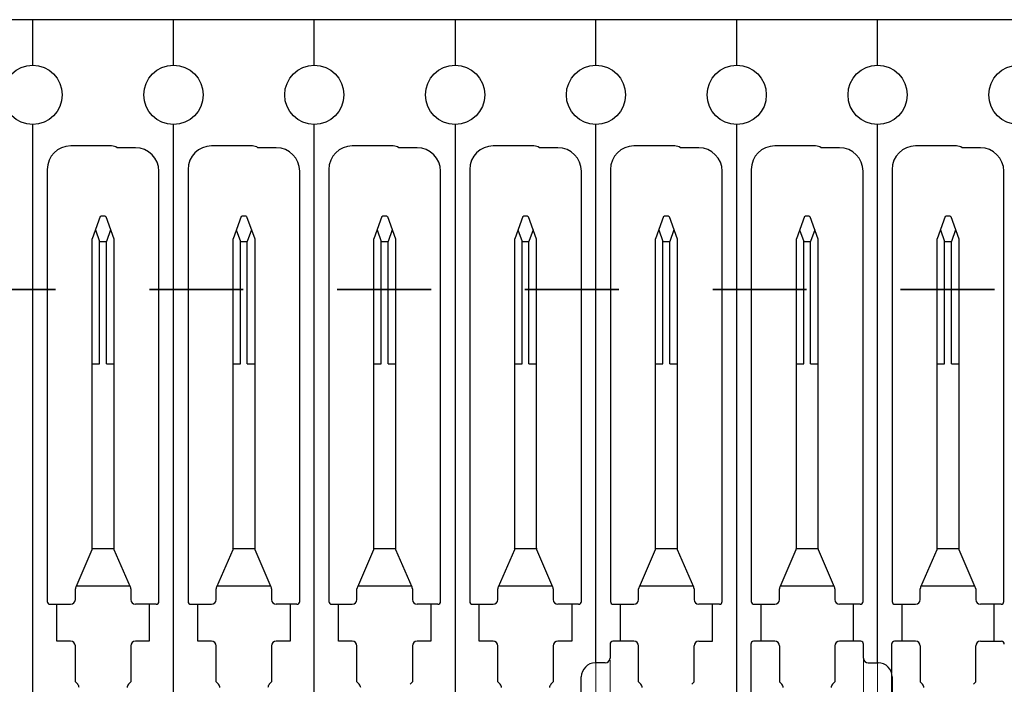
# Model space of a CAD drawing. Header units: inches. Extents: x 1880 to 2363, y -453 to -54.
# Tile 600 of 656: x 1911.039 to 1912.088, y -67.498 to -66.791. Entities that reach past the tile are written whole.
import ezdxf

# ---------------------------------------------------------------- set-up
doc = ezdxf.new("R2010")
doc.units = ezdxf.units.IN
doc.header["$LTSCALE"] = 0.5
doc.header["$MEASUREMENT"] = 0
doc.linetypes.add('HIDDEN', pattern=[0.225, 0.15, -0.075])
doc.linetypes.add('PHANTOM', pattern=[0.25, 0.125, -0.025, 0.025, -0.025, 0.025, -0.025])
doc.layers.add('APP-M-S', color=30, linetype='Continuous')
doc.layers.add('PUN-M-S2', color=1, linetype='Continuous')

msp = doc.modelspace()

# ---------------------------------------------------------------- linework, layer by layer
at = {"color": 7, "linetype": 'PHANTOM', "lineweight": 35}
msp.add_line((1914.67764, -67.07812), (1902.36134, -67.07812), dxfattribs=at)
at = {"layer": 'APP-M-S', "linetype": 'Continuous', "lineweight": 25}
for p, q in [((1913.00324, -66.79107), (1910.15324, -66.79107)), ((1911.05324, -66.83957), (1911.05324, -66.79107)), ((1911.20324, -66.83957), (1911.20324, -66.79107)), ((1911.35324, -66.83957), (1911.35324, -66.79107)), ((1911.50324, -66.79107), (1911.50324, -66.83957)), ((1911.65324, -66.83957), (1911.65324, -66.79107)), ((1911.80324, -66.83957), (1911.80324, -66.79107)), ((1911.95324, -66.83957), (1911.95324, -66.79107)), ((1911.05324, -67.82957), (1911.05324, -66.90257)), ((1911.20324, -67.82957), (1911.20324, -66.90257)), ((1911.35324, -67.82957), (1911.35324, -66.90257)), ((1911.50324, -66.90257), (1911.50324, -67.82957)), ((1911.65324, -67.47568), (1911.65324, -66.90257)), ((1911.80324, -67.82957), (1911.80324, -66.90257)), ((1911.95324, -67.47568), (1911.95324, -66.90257)), ((1911.13724, -66.92541), (1911.09374, -66.92541)), ((1911.16274, -66.92741), (1911.14324, -66.92741)), ((1911.28724, -66.92541), (1911.24374, -66.92541)), ((1911.31274, -66.92741), (1911.29324, -66.92741)), ((1911.43724, -66.92541), (1911.39374, -66.92541)), ((1911.46274, -66.92741), (1911.44324, -66.92741)), ((1911.58724, -66.92541), (1911.54374, -66.92541)), ((1911.61274, -66.92741), (1911.59324, -66.92741)), ((1911.73724, -66.92541), (1911.69374, -66.92541)), ((1911.76274, -66.92741), (1911.74324, -66.92741)), ((1911.88724, -66.92541), (1911.84374, -66.92541)), ((1911.91274, -66.92741), (1911.89324, -66.92741)), ((1912.03724, -66.92541), (1911.99374, -66.92541)), ((1912.06274, -66.92741), (1912.04324, -66.92741)), ((1911.06874, -66.95041), (1911.06874, -67.41031)), ((1911.18774, -67.41031), (1911.18774, -66.95241)), ((1911.21874, -66.95041), (1911.21874, -67.41031)), ((1911.33774, -67.41031), (1911.33774, -66.95241)), ((1911.36874, -66.95041), (1911.36874, -67.41031)), ((1911.48774, -67.41031), (1911.48774, -66.95241)), ((1911.51874, -66.95041), (1911.51874, -67.41031)), ((1911.63774, -67.41031), (1911.63774, -66.95241)), ((1911.66874, -66.95041), (1911.66874, -67.41031)), ((1911.78774, -67.41031), (1911.78774, -66.95241)), ((1911.81874, -66.95041), (1911.81874, -67.41031)), ((1911.93774, -67.41031), (1911.93774, -66.95241)), ((1911.96874, -66.95041), (1911.96874, -67.41031)), ((1912.08774, -67.41031), (1912.08774, -66.95241)), ((1911.12531, -67.00067), (1911.11674, -67.02422)), ((1911.12531, -67.00067), (1911.12633, -66.99992)), ((1911.12633, -66.99992), (1911.13014, -66.99992)), ((1911.13014, -66.99992), (1911.13117, -67.00067)), ((1911.13117, -67.00067), (1911.13974, -67.02422)), ((1911.27531, -67.00067), (1911.26674, -67.02422)), ((1911.27531, -67.00067), (1911.27633, -66.99992)), ((1911.27633, -66.99992), (1911.28014, -66.99992)), ((1911.28014, -66.99992), (1911.28117, -67.00067)), ((1911.28117, -67.00067), (1911.28974, -67.02422)), ((1911.42531, -67.00067), (1911.41674, -67.02422)), ((1911.42531, -67.00067), (1911.42633, -66.99992)), ((1911.42633, -66.99992), (1911.43014, -66.99992)), ((1911.43014, -66.99992), (1911.43117, -67.00067)), ((1911.43117, -67.00067), (1911.43974, -67.02422)), ((1911.57531, -67.00067), (1911.56674, -67.02422)), ((1911.57531, -67.00067), (1911.57633, -66.99992)), ((1911.57633, -66.99992), (1911.58014, -66.99992)), ((1911.58014, -66.99992), (1911.58117, -67.00067)), ((1911.58117, -67.00067), (1911.58974, -67.02422)), ((1911.72531, -67.00067), (1911.71674, -67.02422)), ((1911.72531, -67.00067), (1911.72633, -66.99992)), ((1911.72633, -66.99992), (1911.73014, -66.99992)), ((1911.73014, -66.99992), (1911.73117, -67.00067)), ((1911.73117, -67.00067), (1911.73974, -67.02422)), ((1911.87531, -67.00067), (1911.86674, -67.02422)), ((1911.87531, -67.00067), (1911.87633, -66.99992)), ((1911.87633, -66.99992), (1911.88014, -66.99992)), ((1911.88014, -66.99992), (1911.88117, -67.00067)), ((1911.88117, -67.00067), (1911.88974, -67.02422)), ((1912.02531, -67.00067), (1912.01674, -67.02422)), ((1912.02531, -67.00067), (1912.02633, -66.99992)), ((1912.02633, -66.99992), (1912.03014, -66.99992)), ((1912.03014, -66.99992), (1912.03117, -67.00067)), ((1912.03117, -67.00067), (1912.03974, -67.02422)), ((1911.12016, -67.0148), (1911.12459, -67.02697)), ((1911.13631, -67.0148), (1911.13188, -67.02697)), ((1911.27016, -67.0148), (1911.27459, -67.02697)), ((1911.28631, -67.0148), (1911.28188, -67.02697)), ((1911.42016, -67.0148), (1911.42459, -67.02697)), ((1911.43631, -67.0148), (1911.43188, -67.02697)), ((1911.57016, -67.0148), (1911.57459, -67.02697)), ((1911.58631, -67.0148), (1911.58188, -67.02697)), ((1911.72016, -67.0148), (1911.72459, -67.02697)), ((1911.73631, -67.0148), (1911.73188, -67.02697)), ((1911.87016, -67.0148), (1911.87459, -67.02697)), ((1911.88631, -67.0148), (1911.88188, -67.02697)), ((1912.02016, -67.0148), (1912.02459, -67.02697)), ((1912.03631, -67.0148), (1912.03188, -67.02697)), ((1911.11674, -67.35322), (1911.11674, -67.02422)), ((1911.12459, -67.02697), (1911.13188, -67.02697)), ((1911.12459, -67.1574), (1911.12459, -67.02697)), ((1911.13188, -67.1574), (1911.13188, -67.02697)), ((1911.13974, -67.02422), (1911.13974, -67.35322)), ((1911.26674, -67.35322), (1911.26674, -67.02422)), ((1911.27459, -67.02697), (1911.28188, -67.02697)), ((1911.27459, -67.1574), (1911.27459, -67.02697)), ((1911.28188, -67.1574), (1911.28188, -67.02697)), ((1911.28974, -67.02422), (1911.28974, -67.35322)), ((1911.41674, -67.35322), (1911.41674, -67.02422)), ((1911.42459, -67.1574), (1911.42459, -67.02697)), ((1911.42459, -67.02697), (1911.43188, -67.02697)), ((1911.43188, -67.1574), (1911.43188, -67.02697)), ((1911.43974, -67.02422), (1911.43974, -67.35322)), ((1911.56674, -67.35322), (1911.56674, -67.02422)), ((1911.57459, -67.02697), (1911.58188, -67.02697)), ((1911.57459, -67.1574), (1911.57459, -67.02697)), ((1911.58188, -67.1574), (1911.58188, -67.02697)), ((1911.58974, -67.02422), (1911.58974, -67.35322)), ((1911.71674, -67.35322), (1911.71674, -67.02422)), ((1911.72459, -67.02697), (1911.73188, -67.02697)), ((1911.72459, -67.1574), (1911.72459, -67.02697)), ((1911.73188, -67.1574), (1911.73188, -67.02697)), ((1911.73974, -67.02422), (1911.73974, -67.35322)), ((1911.86674, -67.35322), (1911.86674, -67.02422)), ((1911.87459, -67.02697), (1911.88188, -67.02697)), ((1911.87459, -67.1574), (1911.87459, -67.02697)), ((1911.88188, -67.1574), (1911.88188, -67.02697)), ((1911.88974, -67.02422), (1911.88974, -67.35322)), ((1912.01674, -67.35322), (1912.01674, -67.02422)), ((1912.02459, -67.02697), (1912.03188, -67.02697)), ((1912.02459, -67.1574), (1912.02459, -67.02697)), ((1912.03188, -67.1574), (1912.03188, -67.02697)), ((1912.03974, -67.02422), (1912.03974, -67.35322)), ((1911.11674, -67.1574), (1911.12459, -67.1574)), ((1911.13188, -67.1574), (1911.13974, -67.1574)), ((1911.26674, -67.1574), (1911.27459, -67.1574)), ((1911.28188, -67.1574), (1911.28974, -67.1574)), ((1911.41674, -67.1574), (1911.42459, -67.1574)), ((1911.43188, -67.1574), (1911.43974, -67.1574)), ((1911.56674, -67.1574), (1911.57459, -67.1574)), ((1911.58188, -67.1574), (1911.58974, -67.1574)), ((1911.71674, -67.1574), (1911.72459, -67.1574)), ((1911.73188, -67.1574), (1911.73974, -67.1574)), ((1911.86674, -67.1574), (1911.87459, -67.1574)), ((1911.88188, -67.1574), (1911.88974, -67.1574)), ((1912.01674, -67.1574), (1912.02459, -67.1574)), ((1912.03188, -67.1574), (1912.03974, -67.1574)), ((1911.11663, -67.35425), (1911.11632, -67.3552)), ((1911.13984, -67.35425), (1911.11663, -67.35425)), ((1911.14015, -67.3552), (1911.13984, -67.35425)), ((1911.26663, -67.35425), (1911.26632, -67.3552)), ((1911.28984, -67.35425), (1911.26663, -67.35425)), ((1911.29015, -67.3552), (1911.28984, -67.35425)), ((1911.41663, -67.35425), (1911.41632, -67.3552)), ((1911.43984, -67.35425), (1911.41663, -67.35425)), ((1911.44015, -67.3552), (1911.43984, -67.35425)), ((1911.56663, -67.35425), (1911.56632, -67.3552)), ((1911.58984, -67.35425), (1911.56663, -67.35425)), ((1911.59015, -67.3552), (1911.58984, -67.35425)), ((1911.71663, -67.35425), (1911.71632, -67.3552)), ((1911.73984, -67.35425), (1911.71663, -67.35425)), ((1911.74015, -67.3552), (1911.73984, -67.35425)), ((1911.86663, -67.35425), (1911.86632, -67.3552)), ((1911.88984, -67.35425), (1911.86663, -67.35425)), ((1911.89015, -67.3552), (1911.88984, -67.35425)), ((1912.01663, -67.35425), (1912.01632, -67.3552)), ((1912.03984, -67.35425), (1912.01663, -67.35425)), ((1912.04015, -67.3552), (1912.03984, -67.35425)), ((1911.11632, -67.3552), (1911.09912, -67.39499)), ((1911.15735, -67.39499), (1911.14015, -67.3552)), ((1911.26632, -67.3552), (1911.24912, -67.39499)), ((1911.30735, -67.39499), (1911.29015, -67.3552)), ((1911.41632, -67.3552), (1911.39912, -67.39499)), ((1911.45735, -67.39499), (1911.44015, -67.3552)), ((1911.56632, -67.3552), (1911.54912, -67.39499)), ((1911.60735, -67.39499), (1911.59015, -67.3552)), ((1911.71632, -67.3552), (1911.69912, -67.39499)), ((1911.75735, -67.39499), (1911.74015, -67.3552)), ((1911.86632, -67.3552), (1911.84912, -67.39499)), ((1911.90735, -67.39499), (1911.89015, -67.3552)), ((1912.01632, -67.3552), (1911.99912, -67.39499)), ((1912.05735, -67.39499), (1912.04015, -67.3552)), ((1911.09871, -67.40831), (1911.09871, -67.39697)), ((1911.09971, -67.39362), (1911.15676, -67.39362)), ((1911.15776, -67.39697), (1911.15776, -67.40831)), ((1911.24871, -67.40831), (1911.24871, -67.39697)), ((1911.24971, -67.39362), (1911.30676, -67.39362)), ((1911.30776, -67.39697), (1911.30776, -67.40831)), ((1911.39871, -67.40831), (1911.39871, -67.39697)), ((1911.39971, -67.39362), (1911.45676, -67.39362)), ((1911.45776, -67.39697), (1911.45776, -67.40831)), ((1911.54871, -67.40831), (1911.54871, -67.39697)), ((1911.54971, -67.39362), (1911.60676, -67.39362)), ((1911.60776, -67.39697), (1911.60776, -67.40831)), ((1911.69871, -67.40831), (1911.69871, -67.39697)), ((1911.69971, -67.39362), (1911.75676, -67.39362)), ((1911.75776, -67.39697), (1911.75776, -67.40831)), ((1911.84871, -67.40831), (1911.84871, -67.39697)), ((1911.84971, -67.39362), (1911.90676, -67.39362)), ((1911.90776, -67.39697), (1911.90776, -67.40831)), ((1911.99871, -67.40831), (1911.99871, -67.39697)), ((1911.99971, -67.39362), (1912.05676, -67.39362)), ((1912.05776, -67.39697), (1912.05776, -67.40831)), ((1911.07174, -67.41331), (1911.09371, -67.41331)), ((1911.07902, -67.45268), (1911.07902, -67.41331)), ((1911.18474, -67.41331), (1911.16276, -67.41331)), ((1911.17745, -67.41331), (1911.17745, -67.45268)), ((1911.22174, -67.41331), (1911.24371, -67.41331)), ((1911.22902, -67.45268), (1911.22902, -67.41331)), ((1911.33474, -67.41331), (1911.31276, -67.41331)), ((1911.32745, -67.41331), (1911.32745, -67.45268)), ((1911.37174, -67.41331), (1911.39371, -67.41331)), ((1911.37902, -67.45268), (1911.37902, -67.41331)), ((1911.48474, -67.41331), (1911.46276, -67.41331)), ((1911.47745, -67.41331), (1911.47745, -67.45268)), ((1911.52174, -67.41331), (1911.54371, -67.41331)), ((1911.52902, -67.45268), (1911.52902, -67.41331)), ((1911.63474, -67.41331), (1911.61276, -67.41331)), ((1911.62745, -67.41331), (1911.62745, -67.45268)), ((1911.67174, -67.41331), (1911.69371, -67.41331)), ((1911.67902, -67.41331), (1911.67902, -67.45268)), ((1911.78474, -67.41331), (1911.76276, -67.41331)), ((1911.77745, -67.45268), (1911.77745, -67.41331)), ((1911.82174, -67.41331), (1911.84371, -67.41331)), ((1911.82902, -67.41331), (1911.82902, -67.45268)), ((1911.93474, -67.41331), (1911.91276, -67.41331)), ((1911.92745, -67.45268), (1911.92745, -67.41331)), ((1911.97174, -67.41331), (1911.99371, -67.41331)), ((1911.97902, -67.41331), (1911.97902, -67.45268)), ((1912.08474, -67.41331), (1912.06276, -67.41331)), ((1912.07745, -67.45268), (1912.07745, -67.41331)), ((1911.09371, -67.45268), (1911.07902, -67.45268)), ((1911.09871, -67.49599), (1911.09871, -67.45768)), ((1911.15776, -67.45768), (1911.15776, -67.49599)), ((1911.17745, -67.45268), (1911.16276, -67.45268)), ((1911.24371, -67.45268), (1911.22902, -67.45268)), ((1911.24871, -67.49599), (1911.24871, -67.45768)), ((1911.30776, -67.45768), (1911.30776, -67.49599)), ((1911.32745, -67.45268), (1911.31276, -67.45268)), ((1911.39371, -67.45268), (1911.37902, -67.45268)), ((1911.39871, -67.49599), (1911.39871, -67.45768)), ((1911.45776, -67.45768), (1911.45776, -67.49599)), ((1911.47745, -67.45268), (1911.46276, -67.45268)), ((1911.54371, -67.45268), (1911.52902, -67.45268)), ((1911.54871, -67.49599), (1911.54871, -67.45768)), ((1911.60776, -67.45768), (1911.60776, -67.49599)), ((1911.62745, -67.45268), (1911.61276, -67.45268)), ((1911.75776, -67.49599), (1911.75776, -67.45768)), ((1911.76276, -67.45268), (1911.77745, -67.45268)), ((1911.81824, -67.45568), (1911.81824, -67.78768)), ((1911.84371, -67.45268), (1911.82124, -67.45268)), ((1911.84871, -67.45768), (1911.84871, -67.49599)), ((1911.96824, -67.45568), (1911.96824, -67.48651)), ((1911.99371, -67.45268), (1911.97124, -67.45268)), ((1911.99871, -67.45768), (1911.99871, -67.49599)), ((1912.05776, -67.49599), (1912.05776, -67.45768)), ((1912.06276, -67.45268), (1912.08524, -67.45268)), ((1911.10118, -67.49846), (1911.09871, -67.49599)), ((1911.15776, -67.49599), (1911.15529, -67.49846)), ((1911.25118, -67.49846), (1911.24871, -67.49599)), ((1911.30776, -67.49599), (1911.30529, -67.49846)), ((1911.40118, -67.49846), (1911.39871, -67.49599)), ((1911.45776, -67.49599), (1911.45529, -67.49846)), ((1911.55118, -67.49846), (1911.54871, -67.49599)), ((1911.60776, -67.49599), (1911.60529, -67.49846)), ((1911.75776, -67.49599), (1911.75529, -67.49846)), ((1911.85118, -67.49846), (1911.84871, -67.49599)), ((1912.00118, -67.49846), (1911.99871, -67.49599)), ((1912.05776, -67.49599), (1912.05529, -67.49846))]:
    msp.add_line(p, q, dxfattribs=at)
at = {"layer": 'APP-M-S', "linetype": 'HIDDEN', "lineweight": 18}
for p, q in [((1911.65324, -67.76768), (1911.65324, -67.47568)), ((1911.95324, -67.76568), (1911.95324, -67.47568)), ((1911.96824, -67.48651), (1911.96824, -67.75485))]:
    msp.add_line(p, q, dxfattribs=at)
at = {"layer": 'APP-M-S', "linetype": 'Continuous', "lineweight": 25}
for centre in [(1911.05324, -66.87107), (1911.20324, -66.87107), (1911.35324, -66.87107), (1911.50324, -66.87107), (1911.65324, -66.87107), (1911.80324, -66.87107), (1911.95324, -66.87107), (1912.10324, -66.87107)]:
    msp.add_circle(centre, 0.0315, dxfattribs=at)
for centre, radius, start, end in [((1911.09374, -66.95041), 0.025, 90, 180), ((1911.13724, -66.93541), 0.01, 53.1301, 90), ((1911.16274, -66.95241), 0.025, 0, 90), ((1911.24374, -66.95041), 0.025, 90, 180), ((1911.28724, -66.93541), 0.01, 53.1301, 90), ((1911.31274, -66.95241), 0.025, 0, 90), ((1911.39374, -66.95041), 0.025, 90, 180), ((1911.43724, -66.93541), 0.01, 53.1301, 90), ((1911.46274, -66.95241), 0.025, 0, 90), ((1911.54374, -66.95041), 0.025, 90, 180), ((1911.58724, -66.93541), 0.01, 53.1301, 90), ((1911.61274, -66.95241), 0.025, 0, 90), ((1911.69374, -66.95041), 0.025, 90, 180), ((1911.73724, -66.93541), 0.01, 53.1301, 90), ((1911.76274, -66.95241), 0.025, 0, 90), ((1911.84374, -66.95041), 0.025, 90, 180), ((1911.88724, -66.93541), 0.01, 53.1301, 90), ((1911.91274, -66.95241), 0.025, 0, 90), ((1911.99374, -66.95041), 0.025, 90, 180), ((1912.03724, -66.93541), 0.01, 53.1301, 90), ((1912.06274, -66.95241), 0.025, 0, 90), ((1911.11174, -67.35322), 0.005, 348.05426, 0), ((1911.14474, -67.35322), 0.005, 180, 191.94574), ((1911.26174, -67.35322), 0.005, 348.05426, 0), ((1911.29474, -67.35322), 0.005, 180, 191.94574), ((1911.41174, -67.35322), 0.005, 348.05426, 0), ((1911.44474, -67.35322), 0.005, 180, 191.94574), ((1911.56174, -67.35322), 0.005, 348.05426, 0), ((1911.59474, -67.35322), 0.005, 180, 191.94574), ((1911.71174, -67.35322), 0.005, 348.05426, 0), ((1911.74474, -67.35322), 0.005, 180, 191.94574), ((1911.86174, -67.35322), 0.005, 348.05426, 0), ((1911.89474, -67.35322), 0.005, 180, 191.94574), ((1912.01174, -67.35322), 0.005, 348.05426, 0), ((1912.04474, -67.35322), 0.005, 180, 191.94574), ((1911.10371, -67.39697), 0.005, 156.61152, 180), ((1911.15276, -67.39697), 0.005, 0, 23.38848), ((1911.25371, -67.39697), 0.005, 156.61152, 180), ((1911.30276, -67.39697), 0.005, 0, 23.38848), ((1911.40371, -67.39697), 0.005, 156.61152, 180), ((1911.45276, -67.39697), 0.005, 0, 23.38848), ((1911.55371, -67.39697), 0.005, 156.61152, 180), ((1911.60276, -67.39697), 0.005, 0, 23.38848), ((1911.70371, -67.39697), 0.005, 156.61152, 180), ((1911.75276, -67.39697), 0.005, 0, 23.38848), ((1911.85371, -67.39697), 0.005, 156.61152, 180), ((1911.90276, -67.39697), 0.005, 0, 23.38848), ((1912.00371, -67.39697), 0.005, 156.61152, 180), ((1912.05276, -67.39697), 0.005, 0, 23.38848), ((1911.07174, -67.41031), 0.003, 180, 270), ((1911.09371, -67.40831), 0.005, 270, 0), ((1911.16276, -67.40831), 0.005, 180, 270), ((1911.18474, -67.41031), 0.003, 270, 0), ((1911.22174, -67.41031), 0.003, 180, 270), ((1911.24371, -67.40831), 0.005, 270, 0), ((1911.31276, -67.40831), 0.005, 180, 270), ((1911.33474, -67.41031), 0.003, 270, 0), ((1911.37174, -67.41031), 0.003, 180, 270), ((1911.39371, -67.40831), 0.005, 270, 0), ((1911.46276, -67.40831), 0.005, 180, 270), ((1911.48474, -67.41031), 0.003, 270, 0), ((1911.52174, -67.41031), 0.003, 180, 270), ((1911.54371, -67.40831), 0.005, 270, 0), ((1911.61276, -67.40831), 0.005, 180, 270), ((1911.63474, -67.41031), 0.003, 270, 0), ((1911.67174, -67.41031), 0.003, 180, 270), ((1911.69371, -67.40831), 0.005, 270, 0), ((1911.76276, -67.40831), 0.005, 180, 270), ((1911.78474, -67.41031), 0.003, 270, 0), ((1911.82174, -67.41031), 0.003, 180, 270), ((1911.84371, -67.40831), 0.005, 270, 0), ((1911.91276, -67.40831), 0.005, 180, 270), ((1911.93474, -67.41031), 0.003, 270, 0), ((1911.97174, -67.41031), 0.003, 180, 270), ((1911.99371, -67.40831), 0.005, 270, 0), ((1912.06276, -67.40831), 0.005, 180, 270), ((1912.08474, -67.41031), 0.003, 270, 0), ((1911.09371, -67.45768), 0.005, 0, 90), ((1911.16276, -67.45768), 0.005, 90, 180), ((1911.24371, -67.45768), 0.005, 0, 90), ((1911.31276, -67.45768), 0.005, 90, 180), ((1911.39371, -67.45768), 0.005, 0, 90), ((1911.46276, -67.45768), 0.005, 90, 180), ((1911.54371, -67.45768), 0.005, 0, 90), ((1911.61276, -67.45768), 0.005, 90, 180), ((1911.76276, -67.45768), 0.005, 90, 180), ((1911.82124, -67.45568), 0.003, 90, 180), ((1911.84371, -67.45768), 0.005, 0, 90), ((1911.97124, -67.45568), 0.003, 90, 180), ((1911.99371, -67.45768), 0.005, 0, 90), ((1912.06276, -67.45768), 0.005, 90, 180), ((1912.08524, -67.45568), 0.003, 0, 90), ((1911.09765, -67.50199), 0.005, 0, 45), ((1911.15883, -67.50199), 0.005, 135, 180), ((1911.24765, -67.50199), 0.005, 0, 45), ((1911.30883, -67.50199), 0.005, 135, 180), ((1911.39765, -67.50199), 0.005, 0, 45), ((1911.54765, -67.50199), 0.005, 0, 45), ((1911.60883, -67.50199), 0.005, 135, 180), ((1911.84765, -67.50199), 0.005, 0, 45), ((1911.99765, -67.50199), 0.005, 0, 45)]:
    msp.add_arc(centre, radius, start, end, dxfattribs=at)
at = {"layer": 'PUN-M-S2', "linetype": 'Continuous', "lineweight": 25}
for p, q in [((1911.66824, -67.45568), (1911.66824, -67.47068)), ((1911.69371, -67.45268), (1911.67124, -67.45268)), ((1911.69871, -67.49599), (1911.69871, -67.45768)), ((1911.90776, -67.45768), (1911.90776, -67.49599)), ((1911.93524, -67.45268), (1911.91276, -67.45268)), ((1911.93824, -67.47068), (1911.93824, -67.45568)), ((1911.66324, -67.47568), (1911.65265, -67.47568)), ((1911.94324, -67.47568), (1911.95383, -67.47568)), ((1911.63765, -67.56668), (1911.63765, -67.49068)), ((1911.96883, -67.49068), (1911.96883, -67.56568)), ((1911.70118, -67.49846), (1911.69871, -67.49599)), ((1911.90776, -67.49599), (1911.90529, -67.49846))]:
    msp.add_line(p, q, dxfattribs=at)
at = {"layer": 'PUN-M-S2', "linetype": 'HIDDEN', "lineweight": 18}
for p, q in [((1911.66824, -67.77268), (1911.66824, -67.47068)), ((1911.93824, -67.47068), (1911.93824, -67.77068))]:
    msp.add_line(p, q, dxfattribs=at)
at = {"layer": 'PUN-M-S2', "linetype": 'Continuous', "lineweight": 25}
for centre, radius, start, end in [((1911.67124, -67.45568), 0.003, 90, 180), ((1911.69371, -67.45768), 0.005, 0, 90), ((1911.91276, -67.45768), 0.005, 90, 180), ((1911.93524, -67.45568), 0.003, 0, 90), ((1911.65265, -67.49068), 0.015, 90, 180), ((1911.66324, -67.47068), 0.005, 270, 0), ((1911.94324, -67.47068), 0.005, 180, 270), ((1911.95383, -67.49068), 0.015, 0, 90), ((1911.69765, -67.50199), 0.005, 0, 45), ((1911.90883, -67.50199), 0.005, 135, 180)]:
    msp.add_arc(centre, radius, start, end, dxfattribs=at)

doc.saveas('drawing.dxf')
